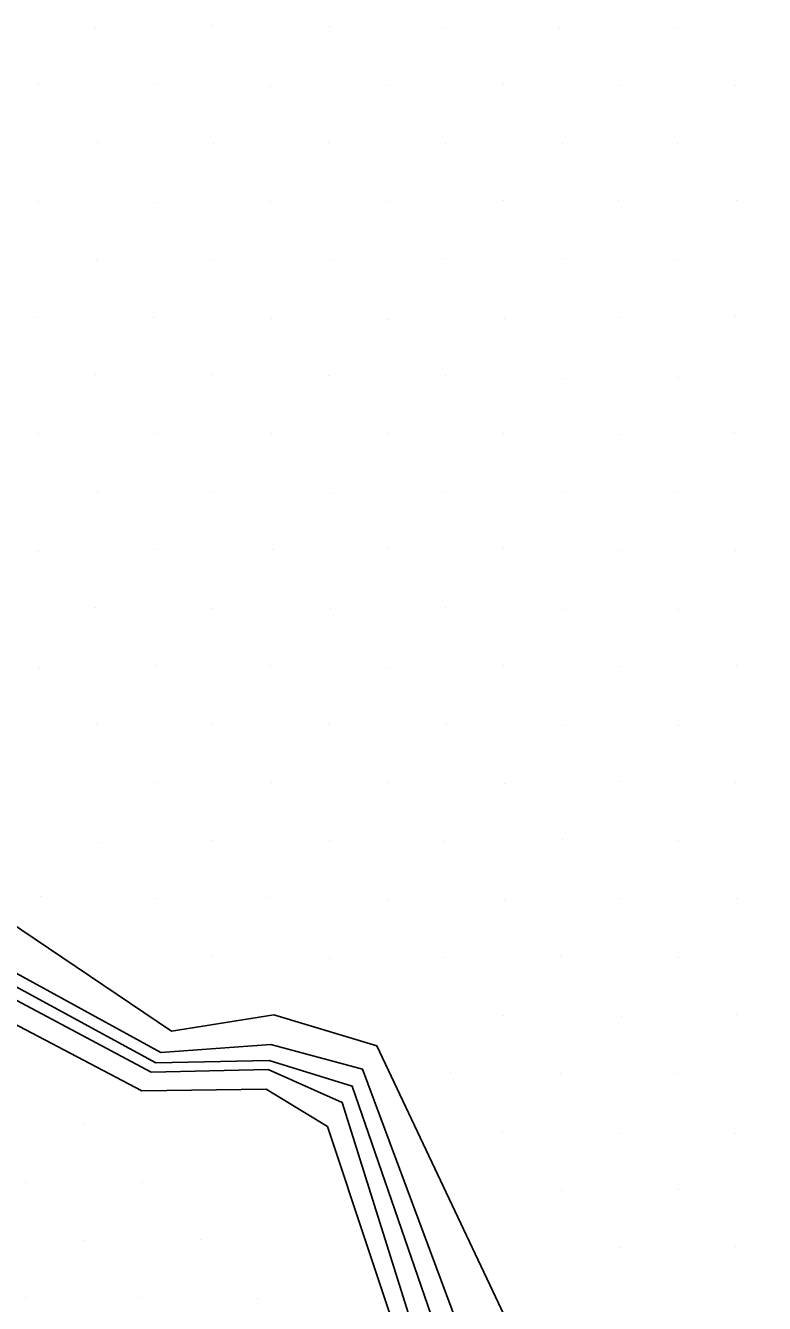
# Model space of a CAD drawing. Extents: x 1602514 to 1609837, y 863887 to 871157.
# Drawn here: x 1605472.5 to 1605562.4, y 868760.1 to 868915.6 of the extents above; entities that cross this region are included whole.
import ezdxf

# ---------------------------------------------------------------- set-up
doc = ezdxf.new("R2010")
doc.units = 0
for name, color, linetype in [('Survey-Flow line', 7, 'Continuous'), ('Survey-Ridge Lines', 7, 'Continuous'), ('Survey-Spot dirt', 7, 'Continuous')]:
    doc.layers.add(name, color=color, linetype=linetype)

msp = doc.modelspace()

# ---------------------------------------------------------------- linework, layer by layer
at = {"layer": 'Survey-Flow line'}
msp.add_lwpolyline([(1605213.41, 868914.85), (1605227.29, 868903.82), (1605233.46, 868888.69), (1605252.1, 868882.32), (1605270.96, 868854.84), (1605306.29, 868832.14), (1605313.15, 868814.73), (1605315.5, 868796.53), (1605337.13, 868789.94), (1605364.58, 868787.53), (1605414.38, 868822.14), (1605431.47, 868815.96), (1605449.38, 868810.58), (1605488.34, 868789.43), (1605502.1, 868789.68), (1605512.23, 868786.59), (1605523.41, 868754.16), (1605543.37, 868727.94), (1605550.95, 868716.93)], dxfattribs=at)
msp.add_lwpolyline([(1605213.41, 868914.85), (1605227.29, 868903.82), (1605233.46, 868888.69), (1605252.1, 868882.32), (1605270.96, 868854.84), (1605306.29, 868832.14), (1605313.15, 868814.73), (1605315.5, 868796.53), (1605337.13, 868789.94), (1605364.58, 868787.53), (1605414.38, 868822.14), (1605431.47, 868815.96), (1605449.38, 868810.58), (1605488.34, 868789.43), (1605502.1, 868789.68), (1605512.23, 868786.59), (1605523.41, 868754.16), (1605543.37, 868727.94), (1605550.95, 868716.93)], dxfattribs=at)
at = {"layer": 'Survey-Ridge Lines'}
for points in [[(1605576.82, 868658.83), (1605561.69, 868673.68), (1605562.21, 868700.24), (1605557.62, 868718.39), (1605549.06, 868732.56), (1605530.73, 868758.72), (1605515.22, 868791.48), (1605502.68, 868795.26), (1605490.24, 868793.27), (1605452.04, 868819.02), (1605429.84, 868824.44), (1605411.4, 868828.51), (1605364.29, 868792.64), (1605339.17, 868795.02), (1605316.72, 868798.79), (1605317.73, 868816.66)], [(1605576.82, 868658.83), (1605561.69, 868673.68), (1605562.21, 868700.24), (1605557.62, 868718.39), (1605549.06, 868732.56), (1605530.73, 868758.72), (1605515.22, 868791.48), (1605502.68, 868795.26), (1605490.24, 868793.27), (1605452.04, 868819.02), (1605429.84, 868824.44), (1605411.4, 868828.51), (1605364.29, 868792.64), (1605339.17, 868795.02), (1605316.72, 868798.79), (1605317.73, 868816.66)], [(1605316.22, 868797.87), (1605337.73, 868791.44), (1605364.48, 868789.29), (1605412.65, 868825.84), (1605431.1, 868817.87), (1605449.85, 868812.07), (1605488.95, 868790.67), (1605502.31, 868791.65), (1605513.49, 868788.65), (1605525.77, 868755.63), (1605546.19, 868730.23), (1605554.03, 868717.6), (1605559.99, 868699.89), (1605549.65, 868674.61)], [(1605316.22, 868797.87), (1605337.73, 868791.44), (1605364.48, 868789.29), (1605412.65, 868825.84), (1605431.1, 868817.87), (1605449.85, 868812.07), (1605488.95, 868790.67), (1605502.31, 868791.65), (1605513.49, 868788.65), (1605525.77, 868755.63), (1605546.19, 868730.23), (1605554.03, 868717.6), (1605559.99, 868699.89), (1605549.65, 868674.61)], [(1605314.94, 868795.49), (1605336.53, 868788.44), (1605364.73, 868784.8), (1605417.36, 868815.78), (1605431.84, 868814.05), (1605448.87, 868808.99), (1605487.77, 868788.29), (1605501.99, 868788.61), (1605511.02, 868784.61), (1605521.02, 868752.67), (1605540.5, 868725.61), (1605547.72, 868716.23), (1605543.7, 868697.37), (1605543.89, 868675.05)], [(1605314.94, 868795.49), (1605336.53, 868788.44), (1605364.73, 868784.8), (1605417.36, 868815.78), (1605431.84, 868814.05), (1605448.87, 868808.99), (1605487.77, 868788.29), (1605501.99, 868788.61), (1605511.02, 868784.61), (1605521.02, 868752.67), (1605540.5, 868725.61), (1605547.72, 868716.23), (1605543.7, 868697.37), (1605543.89, 868675.05)], [(1605309.88, 868813.35), (1605313.87, 868793.51), (1605334.61, 868783.66), (1605364.88, 868782.27), (1605419.06, 868812.15), (1605433.5, 868805.43), (1605448.02, 868806.28), (1605486.64, 868785.99), (1605501.75, 868786.2), (1605509.22, 868781.67), (1605519.23, 868751.56), (1605538.54, 868724.02), (1605542.68, 868715.12), (1605540.71, 868696.91), (1605535.66, 868693.99), (1605521.31, 868698.61), (1605505.06, 868702.64), (1605492.18, 868706.46), (1605475.28, 868709.06), (1605462.64, 868711.16)], [(1605309.88, 868813.35), (1605313.87, 868793.51), (1605334.61, 868783.66), (1605364.88, 868782.27), (1605419.06, 868812.15), (1605433.5, 868805.43), (1605448.02, 868806.28), (1605486.64, 868785.99), (1605501.75, 868786.2), (1605509.22, 868781.67), (1605519.23, 868751.56), (1605538.54, 868724.02), (1605542.68, 868715.12), (1605540.71, 868696.91), (1605535.66, 868693.99), (1605521.31, 868698.61), (1605505.06, 868702.64), (1605492.18, 868706.46), (1605475.28, 868709.06), (1605462.64, 868711.16)]]:
    msp.add_lwpolyline(points, dxfattribs=at)
at = {"layer": 'Survey-Spot dirt'}
for p, q in [((1605481.05, 868915.39), (1605481.05, 868915.39)), ((1605481.05, 868915.39), (1605481.05, 868915.39)), ((1605495.27, 868915.58), (1605495.27, 868915.58)), ((1605495.27, 868915.58), (1605495.27, 868915.58)), ((1605509.42, 868915.51), (1605509.42, 868915.51)), ((1605509.42, 868915.51), (1605509.42, 868915.51)), ((1605523.56, 868915.36), (1605523.56, 868915.36)), ((1605523.56, 868915.36), (1605523.56, 868915.36)), ((1605537.47, 868915.31), (1605537.47, 868915.31)), ((1605537.47, 868915.31), (1605537.47, 868915.31)), ((1605551.79, 868915.39), (1605551.79, 868915.39)), ((1605551.79, 868915.39), (1605551.79, 868915.39)), ((1605474, 868908.47), (1605474, 868908.47)), ((1605474, 868908.47), (1605474, 868908.47)), ((1605488.16, 868908.43), (1605488.16, 868908.43)), ((1605488.16, 868908.43), (1605488.16, 868908.43)), ((1605502.26, 868908.23), (1605502.26, 868908.23)), ((1605502.26, 868908.23), (1605502.26, 868908.23)), ((1605516.44, 868908.34), (1605516.44, 868908.34)), ((1605516.44, 868908.34), (1605516.44, 868908.34)), ((1605530.63, 868908.36), (1605530.63, 868908.36)), ((1605530.63, 868908.36), (1605530.63, 868908.36)), ((1605544.9, 868908.34), (1605544.9, 868908.34)), ((1605544.9, 868908.34), (1605544.9, 868908.34)), ((1605558.82, 868908.29), (1605558.82, 868908.29)), ((1605558.82, 868908.29), (1605558.82, 868908.29)), ((1605481.28, 868901.33), (1605481.28, 868901.33)), ((1605481.28, 868901.33), (1605481.28, 868901.33)), ((1605495.34, 868901.27), (1605495.34, 868901.27)), ((1605495.34, 868901.27), (1605495.34, 868901.27)), ((1605509.28, 868901.31), (1605509.28, 868901.31)), ((1605509.28, 868901.31), (1605509.28, 868901.31)), ((1605523.53, 868901.21), (1605523.53, 868901.21)), ((1605523.53, 868901.21), (1605523.53, 868901.21)), ((1605537.78, 868901.22), (1605537.78, 868901.22)), ((1605537.78, 868901.22), (1605537.78, 868901.22)), ((1605551.74, 868901.21), (1605551.74, 868901.21)), ((1605551.74, 868901.21), (1605551.74, 868901.21)), ((1605474.08, 868894.19), (1605474.08, 868894.19)), ((1605474.08, 868894.19), (1605474.08, 868894.19)), ((1605502.33, 868894.16), (1605502.33, 868894.16)), ((1605502.33, 868894.16), (1605502.33, 868894.16)), ((1605530.58, 868894.29), (1605530.58, 868894.29)), ((1605530.58, 868894.29), (1605530.58, 868894.29)), ((1605544.65, 868894.3), (1605544.65, 868894.3)), ((1605544.65, 868894.3), (1605544.65, 868894.3)), ((1605558.95, 868894.3), (1605558.95, 868894.3)), ((1605558.95, 868894.3), (1605558.95, 868894.3)), ((1605488.16, 868894.12), (1605488.16, 868894.12)), ((1605488.16, 868894.12), (1605488.16, 868894.12)), ((1605516.75, 868894.14), (1605516.75, 868894.14)), ((1605516.75, 868894.14), (1605516.75, 868894.14)), ((1605481.13, 868887.15), (1605481.13, 868887.15)), ((1605481.13, 868887.15), (1605481.13, 868887.15)), ((1605495.29, 868887.14), (1605495.29, 868887.14)), ((1605495.29, 868887.14), (1605495.29, 868887.14)), ((1605509.64, 868887.06), (1605509.64, 868887.06)), ((1605509.64, 868887.06), (1605509.64, 868887.06)), ((1605523.55, 868887.21), (1605523.55, 868887.21)), ((1605523.55, 868887.21), (1605523.55, 868887.21)), ((1605537.8, 868887.23), (1605537.8, 868887.23)), ((1605537.8, 868887.23), (1605537.8, 868887.23)), ((1605551.75, 868887.07), (1605551.75, 868887.07)), ((1605551.75, 868887.07), (1605551.75, 868887.07)), ((1605558.86, 868880.23), (1605558.86, 868880.23)), ((1605558.86, 868880.23), (1605558.86, 868880.23)), ((1605473.89, 868880.04), (1605473.89, 868880.04)), ((1605473.89, 868880.04), (1605473.89, 868880.04)), ((1605488.09, 868880.1), (1605488.09, 868880.1)), ((1605488.09, 868880.1), (1605488.09, 868880.1)), ((1605502.39, 868880.01), (1605502.39, 868880.01)), ((1605502.39, 868880.01), (1605502.39, 868880.01)), ((1605516.59, 868879.87), (1605516.59, 868879.87)), ((1605516.59, 868879.87), (1605516.59, 868879.87)), ((1605530.74, 868880), (1605530.74, 868880)), ((1605530.74, 868880), (1605530.74, 868880)), ((1605544.69, 868880.09), (1605544.69, 868880.09)), ((1605544.69, 868880.09), (1605544.69, 868880.09)), ((1605480.99, 868873.14), (1605480.99, 868873.14)), ((1605480.99, 868873.14), (1605480.99, 868873.14)), ((1605495.22, 868873.17), (1605495.22, 868873.17)), ((1605495.22, 868873.17), (1605495.22, 868873.17)), ((1605509.37, 868872.98), (1605509.37, 868872.98)), ((1605509.37, 868872.98), (1605509.37, 868872.98)), ((1605523.59, 868872.97), (1605523.59, 868872.97)), ((1605523.59, 868872.97), (1605523.59, 868872.97)), ((1605537.76, 868872.7), (1605537.76, 868872.7)), ((1605537.76, 868872.7), (1605537.76, 868872.7)), ((1605551.91, 868872.8), (1605551.91, 868872.8)), ((1605551.91, 868872.8), (1605551.91, 868872.8)), ((1605474.01, 868865.96), (1605474.01, 868865.96)), ((1605474.01, 868865.96), (1605474.01, 868865.96)), ((1605488.18, 868865.91), (1605488.18, 868865.91)), ((1605488.18, 868865.91), (1605488.18, 868865.91)), ((1605502.36, 868865.96), (1605502.36, 868865.96)), ((1605502.36, 868865.96), (1605502.36, 868865.96)), ((1605516.62, 868865.93), (1605516.62, 868865.93)), ((1605516.62, 868865.93), (1605516.62, 868865.93)), ((1605530.57, 868865.93), (1605530.57, 868865.93)), ((1605530.57, 868865.93), (1605530.57, 868865.93)), ((1605544.84, 868865.8), (1605544.84, 868865.8)), ((1605544.84, 868865.8), (1605544.84, 868865.8)), ((1605558.73, 868866.07), (1605558.73, 868866.07)), ((1605558.73, 868866.07), (1605558.73, 868866.07)), ((1605481.22, 868858.94), (1605481.22, 868858.94)), ((1605481.22, 868858.94), (1605481.22, 868858.94)), ((1605495.37, 868858.88), (1605495.37, 868858.88)), ((1605495.37, 868858.88), (1605495.37, 868858.88)), ((1605509.57, 868858.7), (1605509.57, 868858.7)), ((1605509.57, 868858.7), (1605509.57, 868858.7)), ((1605523.55, 868858.78), (1605523.55, 868858.78)), ((1605523.55, 868858.78), (1605523.55, 868858.78)), ((1605537.79, 868858.87), (1605537.79, 868858.87)), ((1605537.79, 868858.87), (1605537.79, 868858.87)), ((1605551.8, 868858.93), (1605551.8, 868858.93)), ((1605551.8, 868858.93), (1605551.8, 868858.93)), ((1605474.08, 868851.57), (1605474.08, 868851.57)), ((1605474.08, 868851.57), (1605474.08, 868851.57)), ((1605488.18, 868851.91), (1605488.18, 868851.91)), ((1605488.18, 868851.91), (1605488.18, 868851.91)), ((1605502.48, 868851.8), (1605502.48, 868851.8)), ((1605502.48, 868851.8), (1605502.48, 868851.8)), ((1605516.59, 868851.92), (1605516.59, 868851.92)), ((1605516.59, 868851.92), (1605516.59, 868851.92)), ((1605530.67, 868851.93), (1605530.67, 868851.93)), ((1605530.67, 868851.93), (1605530.67, 868851.93)), ((1605544.64, 868851.69), (1605544.64, 868851.69)), ((1605544.64, 868851.69), (1605544.64, 868851.69)), ((1605558.89, 868851.73), (1605558.89, 868851.73)), ((1605558.89, 868851.73), (1605558.89, 868851.73)), ((1605481.05, 868844.74), (1605481.05, 868844.74)), ((1605481.05, 868844.74), (1605481.05, 868844.74)), ((1605495.22, 868844.64), (1605495.22, 868844.64)), ((1605495.22, 868844.64), (1605495.22, 868844.64)), ((1605509.53, 868844.64), (1605509.53, 868844.64)), ((1605509.53, 868844.64), (1605509.53, 868844.64)), ((1605523.54, 868844.79), (1605523.54, 868844.79)), ((1605523.54, 868844.79), (1605523.54, 868844.79)), ((1605537.8, 868844.61), (1605537.8, 868844.61)), ((1605537.8, 868844.61), (1605537.8, 868844.61)), ((1605551.91, 868844.59), (1605551.91, 868844.59)), ((1605551.91, 868844.59), (1605551.91, 868844.59)), ((1605474.17, 868837.43), (1605474.17, 868837.43)), ((1605474.17, 868837.43), (1605474.17, 868837.43)), ((1605488.28, 868837.76), (1605488.28, 868837.76)), ((1605488.28, 868837.76), (1605488.28, 868837.76)), ((1605502.29, 868837.71), (1605502.29, 868837.71)), ((1605502.29, 868837.71), (1605502.29, 868837.71)), ((1605516.45, 868837.56), (1605516.45, 868837.56)), ((1605516.45, 868837.56), (1605516.45, 868837.56)), ((1605530.62, 868837.76), (1605530.62, 868837.76)), ((1605530.62, 868837.76), (1605530.62, 868837.76)), ((1605544.86, 868837.61), (1605544.86, 868837.61)), ((1605544.86, 868837.61), (1605544.86, 868837.61)), ((1605558.93, 868837.71), (1605558.93, 868837.71)), ((1605558.93, 868837.71), (1605558.93, 868837.71)), ((1605481.1, 868830.53), (1605481.1, 868830.53)), ((1605481.1, 868830.53), (1605481.1, 868830.53)), ((1605495.07, 868830.64), (1605495.07, 868830.64)), ((1605495.07, 868830.64), (1605495.07, 868830.64)), ((1605509.35, 868830.67), (1605509.35, 868830.67)), ((1605509.35, 868830.67), (1605509.35, 868830.67)), ((1605523.66, 868830.56), (1605523.66, 868830.56)), ((1605523.66, 868830.56), (1605523.66, 868830.56)), ((1605537.79, 868830.46), (1605537.79, 868830.46)), ((1605537.79, 868830.46), (1605537.79, 868830.46)), ((1605551.97, 868830.49), (1605551.97, 868830.49)), ((1605551.97, 868830.49), (1605551.97, 868830.49)), ((1605488.11, 868823.49), (1605488.11, 868823.49)), ((1605488.11, 868823.49), (1605488.11, 868823.49)), ((1605502.35, 868823.47), (1605502.35, 868823.47)), ((1605502.35, 868823.47), (1605502.35, 868823.47)), ((1605516.52, 868823.46), (1605516.52, 868823.46)), ((1605516.52, 868823.46), (1605516.52, 868823.46)), ((1605530.75, 868823.45), (1605530.75, 868823.45)), ((1605530.75, 868823.45), (1605530.75, 868823.45)), ((1605544.72, 868823.6), (1605544.72, 868823.6)), ((1605544.72, 868823.6), (1605544.72, 868823.6)), ((1605558.88, 868823.49), (1605558.88, 868823.49)), ((1605558.88, 868823.49), (1605558.88, 868823.49)), ((1605495.17, 868816.47), (1605495.17, 868816.47)), ((1605495.17, 868816.47), (1605495.17, 868816.47)), ((1605509.45, 868816.5), (1605509.45, 868816.5)), ((1605509.45, 868816.5), (1605509.45, 868816.5)), ((1605537.76, 868816.56), (1605537.76, 868816.56)), ((1605537.76, 868816.56), (1605537.76, 868816.56)), ((1605481.32, 868816.27), (1605481.32, 868816.27)), ((1605481.32, 868816.27), (1605481.32, 868816.27)), ((1605523.4, 868816.36), (1605523.4, 868816.36)), ((1605523.4, 868816.36), (1605523.4, 868816.36)), ((1605551.91, 868816.4), (1605551.91, 868816.4)), ((1605551.91, 868816.4), (1605551.91, 868816.4)), ((1605474.27, 868809.65), (1605474.27, 868809.65)), ((1605474.27, 868809.65), (1605474.27, 868809.65)), ((1605488.3, 868809.41), (1605488.3, 868809.41)), ((1605488.3, 868809.41), (1605488.3, 868809.41)), ((1605502.18, 868809.48), (1605502.18, 868809.48)), ((1605502.18, 868809.48), (1605502.18, 868809.48)), ((1605516.55, 868809.33), (1605516.55, 868809.33)), ((1605516.55, 868809.33), (1605516.55, 868809.33)), ((1605530.73, 868809.3), (1605530.73, 868809.3)), ((1605530.73, 868809.3), (1605530.73, 868809.3)), ((1605544.91, 868809.37), (1605544.91, 868809.37)), ((1605544.91, 868809.37), (1605544.91, 868809.37)), ((1605558.98, 868809.38), (1605558.98, 868809.38)), ((1605558.98, 868809.38), (1605558.98, 868809.38)), ((1605495.21, 868802.34), (1605495.21, 868802.34)), ((1605495.21, 868802.34), (1605495.21, 868802.34)), ((1605509.45, 868802.07), (1605509.45, 868802.07)), ((1605509.45, 868802.07), (1605509.45, 868802.07)), ((1605523.41, 868802.27), (1605523.41, 868802.27)), ((1605523.41, 868802.27), (1605523.41, 868802.27)), ((1605537.62, 868802.35), (1605537.62, 868802.35)), ((1605537.62, 868802.35), (1605537.62, 868802.35)), ((1605551.94, 868802.26), (1605551.94, 868802.26)), ((1605551.94, 868802.26), (1605551.94, 868802.26)), ((1605530.69, 868795.12), (1605530.69, 868795.12)), ((1605530.69, 868795.12), (1605530.69, 868795.12)), ((1605544.98, 868795.03), (1605544.98, 868795.03)), ((1605544.98, 868795.03), (1605544.98, 868795.03)), ((1605558.94, 868795.29), (1605558.94, 868795.29)), ((1605558.94, 868795.29), (1605558.94, 868795.29)), ((1605524.19, 868788.21), (1605524.19, 868788.21)), ((1605524.19, 868788.21), (1605524.19, 868788.21)), ((1605537.61, 868788.06), (1605537.61, 868788.06)), ((1605537.61, 868788.06), (1605537.61, 868788.06)), ((1605551.77, 868788.08), (1605551.77, 868788.08)), ((1605551.77, 868788.08), (1605551.77, 868788.08)), ((1605479.65, 868782.07), (1605479.65, 868782.07)), ((1605479.65, 868782.07), (1605479.65, 868782.07)), ((1605530.5, 868781), (1605530.5, 868781)), ((1605530.5, 868781), (1605530.5, 868781)), ((1605544.8, 868780.86), (1605544.8, 868780.86)), ((1605544.8, 868780.86), (1605544.8, 868780.86)), ((1605558.86, 868780.82), (1605558.86, 868780.82)), ((1605558.86, 868780.82), (1605558.86, 868780.82)), ((1605472.5, 868774.82), (1605472.5, 868774.82)), ((1605472.5, 868774.82), (1605472.5, 868774.82)), ((1605486.75, 868774.83), (1605486.75, 868774.83)), ((1605486.75, 868774.83), (1605486.75, 868774.83)), ((1605537.63, 868773.89), (1605537.63, 868773.89)), ((1605537.63, 868773.89), (1605537.63, 868773.89)), ((1605551.88, 868773.97), (1605551.88, 868773.97)), ((1605551.88, 868773.97), (1605551.88, 868773.97)), ((1605479.64, 868767.85), (1605479.64, 868767.85)), ((1605479.64, 868767.85), (1605479.64, 868767.85)), ((1605493.76, 868767.89), (1605493.76, 868767.89)), ((1605493.76, 868767.89), (1605493.76, 868767.89)), ((1605544.89, 868767), (1605544.89, 868767)), ((1605544.89, 868767), (1605544.89, 868767)), ((1605558.89, 868767.05), (1605558.89, 868767.05)), ((1605558.89, 868767.05), (1605558.89, 868767.05)), ((1605472.49, 868760.86), (1605472.49, 868760.86)), ((1605472.49, 868760.86), (1605472.49, 868760.86)), ((1605486.64, 868760.85), (1605486.64, 868760.85)), ((1605486.64, 868760.85), (1605486.64, 868760.85)), ((1605500.67, 868760.8), (1605500.67, 868760.8)), ((1605500.67, 868760.8), (1605500.67, 868760.8))]:
    msp.add_line(p, q, dxfattribs=at)

doc.saveas('drawing.dxf')
